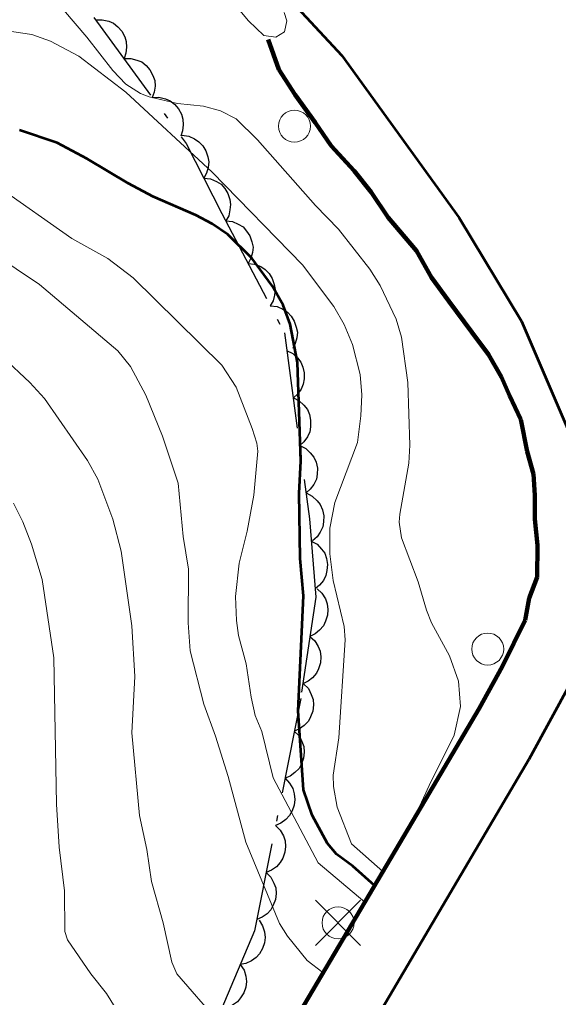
# Model space of a CAD drawing. Extents: x 356765 to 358572, y 5103174 to 5104650.
# Drawn here: x 357810.47 to 357827.32, y 5103468.64 to 5103499.17 of the extents above; entities that cross this region are included whole.
import ezdxf

# ---------------------------------------------------------------- set-up
doc = ezdxf.new("R2010")
doc.units = 0
doc.header["$LTSCALE"] = 0.6
doc.linetypes.add('DOT_DASHED', pattern=[7.7, 5, -1.2, 0.3, -1.2])
doc.linetypes.add('LONG_DASHED', pattern=[7.5, 6, -1.5])
for name, color, linetype, lineweight in [('1', 7, 'Continuous', 53), ('2', 7, 'Continuous', 13), ('21', 7, 'Continuous', 53), ('26', 7, 'Continuous', 35), ('36', 7, 'Continuous', 13), ('44', 7, 'Continuous', 25)]:
    doc.layers.add(name, color=color, linetype=linetype, lineweight=lineweight)

msp = doc.modelspace()

# ---------------------------------------------------------------- linework, layer by layer
at = {"layer": '1'}
msp.add_lwpolyline([(357821.57, 5103472.13), (357820.89, 5103472.74), (357820.38, 5103473.11), (357820.1, 5103473.44), (357819.62, 5103474.33), (357819.35, 5103475.12), (357819.18, 5103477.59), (357819.35, 5103481.18), (357819.24, 5103482.34), (357819.21, 5103484.38), (357819.26, 5103485.38), (357819.16, 5103488.46), (357818.93, 5103489.66), (357818.71, 5103490.26), (357818.37, 5103490.86), (357817.73, 5103491.72), (357816.98, 5103492.46), (357816.49, 5103492.8), (357815.98, 5103493.07), (357814.64, 5103493.65), (357813.88, 5103494.05), (357812.59, 5103494.83), (357811.65, 5103495.32), (357810.47, 5103495.72)], dxfattribs=at)
at = {"layer": '2'}
for points in [[(357822.8, 5103474.21), (357823.27, 5103475.26), (357824.06, 5103476.83), (357824.25, 5103477.72), (357824.19, 5103478.51), (357823.91, 5103479.3), (357823.35, 5103480.34), (357823.19, 5103480.73), (357822.93, 5103481.62), (357822.41, 5103482.99), (357822.34, 5103483.48), (357822.36, 5103483.73), (357822.64, 5103485.32), (357822.67, 5103485.88), (357822.61, 5103487.84), (357822.41, 5103489.26), (357822.24, 5103489.82), (357821.74, 5103490.87), (357821.42, 5103491.38), (357820.44, 5103492.63), (357819.72, 5103493.37), (357817.91, 5103495.42), (357817.24, 5103496.07), (357816.75, 5103496.32), (357816.22, 5103496.47), (357815.41, 5103496.55), (357814.52, 5103496.76), (357814.25, 5103496.87), (357813.8, 5103497.16), (357813.39, 5103497.58), (357812.58, 5103498.62), (357811.12, 5103500.34)], [(357816.94, 5103499.97), (357817.63, 5103499.13), (357818.11, 5103498.68), (357818.48, 5103498.62), (357818.75, 5103498.79), (357818.83, 5103499.13), (357818.74, 5103499.4)], [(357821.83, 5103472.57), (357820.85, 5103473.43), (357820.4, 5103474.58), (357820.28, 5103475.22), (357820.27, 5103475.58), (357820.45, 5103476.74), (357820.65, 5103479.8), (357820.62, 5103480.22), (357820.27, 5103481.66), (357820.17, 5103482.49), (357820.17, 5103483.29), (357820.33, 5103484.09), (357821.03, 5103485.97), (357821.14, 5103486.8), (357821.17, 5103487.46), (357821.12, 5103488.09), (357820.88, 5103489.03), (357820.62, 5103489.65), (357820.3, 5103490.21), (357819.32, 5103491.51), (357816.49, 5103494.41), (357813.79, 5103496.91), (357812.33, 5103498.03), (357811.44, 5103498.5), (357810.86, 5103498.71), (357807.67, 5103499.18)], [(357821.26, 5103471.61), (357819.81, 5103472.84), (357818.4, 5103475.49), (357818.05, 5103476.94), (357817.84, 5103477.44), (357817.71, 5103478.01), (357817.56, 5103479.05), (357817.32, 5103479.94), (357817.25, 5103480.41), (357817.22, 5103481.16), (357817.34, 5103482.2), (357817.59, 5103483.2), (357817.79, 5103484.32), (357817.92, 5103485.7), (357817.89, 5103485.95), (357817.74, 5103486.4), (357817.24, 5103487.69), (357816.8, 5103488.38), (357814.02, 5103491.11), (357813.23, 5103491.71), (357812.11, 5103492.34), (357809.82, 5103493.94)], [(357819.95, 5103469.41), (357819.46, 5103469.79), (357818.85, 5103470.55), (357818.6, 5103470.95), (357817.55, 5103473.49), (357816.99, 5103475.54), (357816.6, 5103476.8), (357816.23, 5103477.8), (357815.81, 5103479.46), (357815.74, 5103480.34), (357815.75, 5103482.01), (357815.59, 5103483.03), (357815.43, 5103484.7), (357814.94, 5103486.16), (357814.42, 5103487.45), (357813.94, 5103488.34), (357813.55, 5103488.83), (357811.1, 5103490.9), (357809.63, 5103491.88)], [(357816.69, 5103467.87), (357815.39, 5103469.37), (357815.23, 5103469.74), (357814.96, 5103470.97), (357814.6, 5103472.26), (357814.45, 5103473.26), (357814.22, 5103474.32), (357813.98, 5103476.9), (357814.08, 5103478.66), (357813.98, 5103480.24), (357813.65, 5103482.57), (357813.39, 5103483.57), (357812.92, 5103484.82), (357812.6, 5103485.4), (357811.25, 5103487.34), (357810.79, 5103487.84), (357808.25, 5103490.21)], [(357813.55, 5103468.19), (357813.19, 5103468.76), (357812.7, 5103469.37), (357811.97, 5103470.44), (357811.89, 5103470.7), (357811.88, 5103471.97), (357811.71, 5103473.33), (357811.63, 5103474.67), (357811.55, 5103479.24), (357811.18, 5103481.69), (357810.85, 5103482.79), (357810.58, 5103483.49), (357810.28, 5103484.07)]]:
    msp.add_lwpolyline(points, dxfattribs=at)
at = {"layer": '21'}
msp.add_lwpolyline([(357727.18, 5103579.66), (357739.94, 5103568.96), (357748.99, 5103561.16), (357753.23, 5103557.51), (357769.06, 5103543.9), (357785.67, 5103529.71), (357802.28, 5103515.82), (357809.74, 5103509.32), (357813.44, 5103505.69), (357820.55, 5103498.05), (357824.21, 5103492.98), (357826.16, 5103489.76), (357827.75, 5103486.04), (357828.17, 5103484.17), (357828.46, 5103482.71), (357828.59, 5103481), (357828.35, 5103479.87), (357827.72, 5103478.51), (357826.39, 5103476.07), (357811.09, 5103450.11), (357800.54, 5103432.03), (357790.27, 5103414.46), (357780.85, 5103398.59), (357773.84, 5103386.53)], dxfattribs=at)
at = {"layer": '21', "linetype": 'LONG_DASHED', "lineweight": 140}
msp.add_lwpolyline([(357818.24, 5103498.55), (357818.58, 5103497.62), (357819.09, 5103496.82), (357819.71, 5103495.96), (357820.21, 5103495.23), (357820.93, 5103494.45), (357821.46, 5103493.78), (357821.99, 5103492.99), (357822.88, 5103491.95), (357823.35, 5103491.12), (357823.89, 5103490.38), (357824.61, 5103489.41), (357825.13, 5103488.71), (357825.54, 5103488.01), (357825.79, 5103487.43), (357826.14, 5103486.69), (357826.34, 5103485.69), (357826.54, 5103484.98), (357826.58, 5103484.32), (357826.58, 5103483.57), (357826.66, 5103482.76), (357826.65, 5103481.76), (357826.4, 5103481.11), (357826.27, 5103480.42), (357825.57, 5103478.98), (357824.84, 5103477.66), (357823.02, 5103474.59)], dxfattribs=at)
at = {"layer": '26', "lineweight": 140}
msp.add_lwpolyline([(357823.02, 5103474.59), (357808.79, 5103450.54), (357788.85, 5103416.55), (357771.77, 5103387.52)], dxfattribs=at)
at = {"layer": '36'}
for p, q in [((357821.13, 5103470.26), (357819.72, 5103471.67)), ((357819.72, 5103470.26), (357821.13, 5103471.67))]:
    msp.add_line(p, q, dxfattribs=at)
for centre in [(357819.0638, 5103495.8471), (357825.1038, 5103479.5171), (357820.4268, 5103470.9674)]:
    msp.add_circle(centre, 0.5, dxfattribs=at)
at = {"layer": '44', "linetype": 'DOT_DASHED'}
msp.add_lwpolyline([(357812.8, 5103499.24), (357815.68, 5103495.3), (357816.8, 5103493.12), (357818.75, 5103489.39), (357819.54, 5103483.58), (357819.73, 5103481.14), (357819.26, 5103477.97), (357817.82, 5103470.72), (357814.13, 5103462.04)], dxfattribs=at)
at = {"layer": '44'}
for points in [[(357812.85, 5103499.17), (357813.06, 5103499.17), (357813.26, 5103499.12), (357813.41, 5103499.06), (357813.55, 5103498.95), (357813.67, 5103498.81), (357813.76, 5103498.64), (357813.81, 5103498.49), (357813.82, 5103498.31), (357813.8, 5103498.13), (357813.74, 5103497.96)], [(357813.74, 5103497.96), (357813.95, 5103497.96), (357814.14, 5103497.91), (357814.3, 5103497.85), (357814.43, 5103497.74), (357814.55, 5103497.6), (357814.64, 5103497.43), (357814.7, 5103497.27), (357814.71, 5103497.1), (357814.68, 5103496.91), (357814.62, 5103496.74)], [(357814.62, 5103496.74), (357814.83, 5103496.75), (357815.03, 5103496.7), (357815.18, 5103496.64), (357815.32, 5103496.53), (357815.44, 5103496.39), (357815.53, 5103496.22), (357815.58, 5103496.06), (357815.59, 5103495.89), (357815.57, 5103495.7), (357815.51, 5103495.53)], [(357815.55, 5103495.56), (357815.76, 5103495.53), (357815.94, 5103495.45), (357816.08, 5103495.36), (357816.2, 5103495.23), (357816.3, 5103495.08), (357816.36, 5103494.89), (357816.39, 5103494.73), (357816.37, 5103494.56), (357816.32, 5103494.38), (357816.23, 5103494.22)], [(357816.23, 5103494.22), (357816.44, 5103494.2), (357816.63, 5103494.12), (357816.77, 5103494.03), (357816.89, 5103493.9), (357816.98, 5103493.74), (357817.04, 5103493.56), (357817.07, 5103493.4), (357817.05, 5103493.23), (357817.01, 5103493.05), (357816.92, 5103492.89)], [(357816.92, 5103492.89), (357817.13, 5103492.87), (357817.31, 5103492.79), (357817.46, 5103492.7), (357817.57, 5103492.57), (357817.67, 5103492.42), (357817.73, 5103492.23), (357817.77, 5103492.07), (357817.75, 5103491.9), (357817.7, 5103491.72), (357817.62, 5103491.56)], [(357817.62, 5103491.56), (357817.82, 5103491.54), (357818.01, 5103491.46), (357818.15, 5103491.37), (357818.27, 5103491.24), (357818.37, 5103491.09), (357818.43, 5103490.9), (357818.46, 5103490.74), (357818.44, 5103490.57), (357818.4, 5103490.39), (357818.31, 5103490.23)], [(357818.31, 5103490.23), (357818.52, 5103490.21), (357818.7, 5103490.13), (357818.85, 5103490.04), (357818.96, 5103489.91), (357819.06, 5103489.76), (357819.12, 5103489.57), (357819.16, 5103489.41), (357819.14, 5103489.24), (357819.09, 5103489.06), (357819.01, 5103488.9)], [(357818.82, 5103488.84), (357819.01, 5103488.75), (357819.16, 5103488.61), (357819.26, 5103488.48), (357819.33, 5103488.32), (357819.37, 5103488.14), (357819.37, 5103487.95), (357819.34, 5103487.79), (357819.27, 5103487.63), (357819.16, 5103487.48), (357819.03, 5103487.36)], [(357819.03, 5103487.36), (357819.21, 5103487.27), (357819.36, 5103487.13), (357819.47, 5103487), (357819.53, 5103486.84), (357819.57, 5103486.66), (357819.57, 5103486.46), (357819.55, 5103486.3), (357819.47, 5103486.14), (357819.36, 5103485.99), (357819.23, 5103485.87)], [(357819.23, 5103485.87), (357819.42, 5103485.78), (357819.56, 5103485.64), (357819.67, 5103485.51), (357819.74, 5103485.35), (357819.78, 5103485.17), (357819.77, 5103484.98), (357819.75, 5103484.82), (357819.67, 5103484.66), (357819.56, 5103484.51), (357819.43, 5103484.39)], [(357819.43, 5103484.39), (357819.62, 5103484.29), (357819.77, 5103484.15), (357819.87, 5103484.03), (357819.94, 5103483.86), (357819.98, 5103483.68), (357819.97, 5103483.49), (357819.95, 5103483.33), (357819.87, 5103483.17), (357819.77, 5103483.02), (357819.63, 5103482.9)], [(357819.59, 5103482.89), (357819.77, 5103482.79), (357819.91, 5103482.64), (357820.01, 5103482.51), (357820.07, 5103482.34), (357820.1, 5103482.16), (357820.08, 5103481.97), (357820.05, 5103481.81), (357819.97, 5103481.66), (357819.85, 5103481.51), (357819.71, 5103481.4)], [(357819.77, 5103481.4), (357819.92, 5103481.26), (357820.03, 5103481.08), (357820.09, 5103480.93), (357820.11, 5103480.75), (357820.1, 5103480.57), (357820.04, 5103480.39), (357819.97, 5103480.24), (357819.85, 5103480.11), (357819.71, 5103479.99), (357819.55, 5103479.91)], [(357819.55, 5103479.91), (357819.7, 5103479.77), (357819.81, 5103479.6), (357819.87, 5103479.45), (357819.89, 5103479.27), (357819.88, 5103479.09), (357819.82, 5103478.9), (357819.75, 5103478.76), (357819.63, 5103478.62), (357819.49, 5103478.51), (357819.33, 5103478.43)], [(357819.35, 5103478.43), (357819.5, 5103478.28), (357819.59, 5103478.1), (357819.65, 5103477.94), (357819.66, 5103477.77), (357819.64, 5103477.58), (357819.57, 5103477.4), (357819.5, 5103477.26), (357819.37, 5103477.13), (357819.22, 5103477.02), (357819.06, 5103476.95)], [(357819.06, 5103476.95), (357819.21, 5103476.81), (357819.3, 5103476.63), (357819.36, 5103476.47), (357819.37, 5103476.3), (357819.35, 5103476.11), (357819.28, 5103475.93), (357819.21, 5103475.79), (357819.08, 5103475.66), (357818.93, 5103475.55), (357818.77, 5103475.48)], [(357818.77, 5103475.48), (357818.91, 5103475.33), (357819.01, 5103475.16), (357819.06, 5103475), (357819.08, 5103474.82), (357819.06, 5103474.64), (357818.99, 5103474.46), (357818.91, 5103474.32), (357818.79, 5103474.19), (357818.64, 5103474.08), (357818.47, 5103474.01)], [(357818.47, 5103474.01), (357818.62, 5103473.86), (357818.72, 5103473.68), (357818.77, 5103473.53), (357818.78, 5103473.35), (357818.76, 5103473.17), (357818.7, 5103472.99), (357818.62, 5103472.85), (357818.5, 5103472.72), (357818.35, 5103472.61), (357818.18, 5103472.54)], [(357818.18, 5103472.54), (357818.33, 5103472.39), (357818.42, 5103472.21), (357818.48, 5103472.06), (357818.49, 5103471.88), (357818.47, 5103471.7), (357818.4, 5103471.52), (357818.33, 5103471.37), (357818.21, 5103471.25), (357818.06, 5103471.14), (357817.89, 5103471.07)], [(357817.96, 5103471.05), (357818.07, 5103470.87), (357818.13, 5103470.68), (357818.15, 5103470.51), (357818.13, 5103470.34), (357818.07, 5103470.16), (357817.97, 5103470), (357817.87, 5103469.88), (357817.72, 5103469.78), (357817.55, 5103469.7), (357817.37, 5103469.67)], [(357817.37, 5103469.67), (357817.49, 5103469.49), (357817.54, 5103469.3), (357817.57, 5103469.13), (357817.54, 5103468.96), (357817.48, 5103468.78), (357817.38, 5103468.62), (357817.28, 5103468.5), (357817.13, 5103468.4), (357816.96, 5103468.32), (357816.79, 5103468.29)]]:
    msp.add_lwpolyline(points, dxfattribs=at)

doc.saveas('drawing.dxf')
